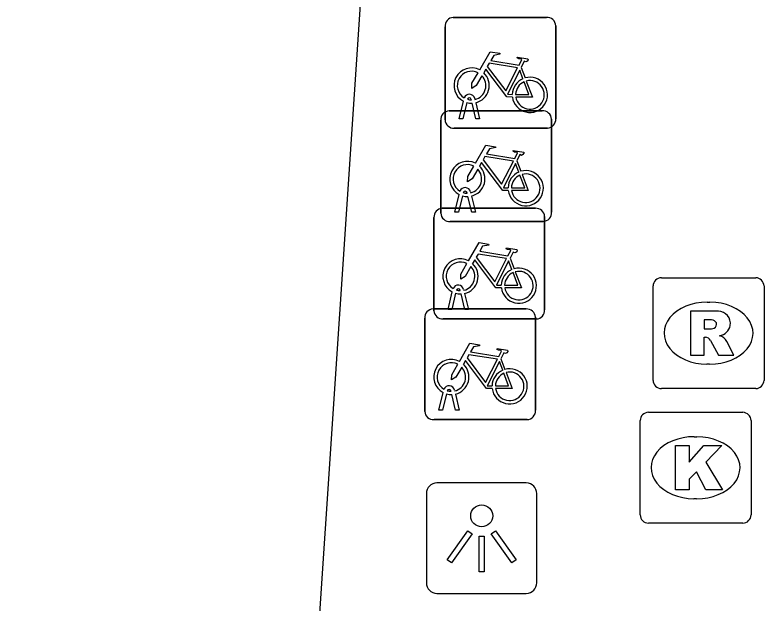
# Model space of a CAD drawing. Extents: x 161848 to 162726, y 385382 to 386521.
# Drawn here: x 162020.01 to 162026.77, y 385656.99 to 385662.3 of the extents above; entities that cross this region are included whole.
import ezdxf

# ---------------------------------------------------------------- set-up
doc = ezdxf.new("R2010")
doc.units = 0
for name, color, linetype in [('IMGEO_Fietsenrek', 7, 'Continuous'), ('IMGEO_Kolk', 7, 'Continuous'), ('IMGEO_Lichtpunt', 7, 'Continuous'), ('IMGEO_Rioolput', 7, 'Continuous'), ('IMGEO_Voetpad_open', 7, 'Continuous')]:
    doc.layers.add(name, color=color, linetype=linetype)

msp = doc.modelspace()

# ---------------------------------------------------------------- linework, layer by layer
at = {"layer": 'IMGEO_Fietsenrek'}
for p, q in [((162023.9689, 385662.2775), (162024.8098, 385662.2775)), ((162024.8098, 385662.2775), (162023.9689, 385662.2775)), ((162023.8945, 385661.3529), (162023.8945, 385662.1938)), ((162023.8945, 385662.1938), (162023.8945, 385661.3529)), ((162024.8935, 385662.2031), (162024.8935, 385661.3622)), ((162024.8935, 385661.3622), (162024.8935, 385662.2031)), ((162024.5812, 385661.8272), (162024.6175, 385661.732)), ((162024.0215, 385661.3623), (162024.0598, 385661.5223)), ((162024.0902, 385661.5101), (162024.0549, 385661.3623)), ((162024.1319, 385661.5339), (162024.1309, 385661.5382)), ((162024.1626, 385661.5454), (162024.1644, 385661.5375)), ((162024.1714, 385661.5083), (162024.2064, 385661.3623)), ((162024.173, 385661.3623), (162024.1391, 385661.504)), ((162023.9309, 385661.4345), (162024.7718, 385661.4345)), ((162024.7718, 385661.4345), (162023.9309, 385661.4345)), ((162023.8565, 385660.5099), (162023.8565, 385661.3508)), ((162023.8565, 385661.3508), (162023.8565, 385660.5099)), ((162024.0549, 385661.3623), (162024.0215, 385661.3623)), ((162024.2064, 385661.3623), (162024.173, 385661.3623)), ((162024.8555, 385661.3601), (162024.8555, 385660.5192)), ((162024.8555, 385660.5192), (162024.8555, 385661.3601)), ((162024.8191, 385661.2785), (162023.9782, 385661.2785)), ((162023.9782, 385661.2785), (162024.8191, 385661.2785)), ((162024.5432, 385660.9842), (162024.5795, 385660.889)), ((162024.0939, 385660.6909), (162024.0929, 385660.6952)), ((162024.1246, 385660.7024), (162024.1264, 385660.6945)), ((162023.9835, 385660.5193), (162024.0218, 385660.6793)), ((162024.0522, 385660.6671), (162024.0169, 385660.5193)), ((162024.135, 385660.5193), (162024.1011, 385660.661)), ((162024.1334, 385660.6653), (162024.1684, 385660.5193)), ((162023.8689, 385660.5545), (162024.7098, 385660.5545)), ((162024.7098, 385660.5545), (162023.8689, 385660.5545)), ((162024.0169, 385660.5193), (162023.9835, 385660.5193)), ((162024.1684, 385660.5193), (162024.135, 385660.5193)), ((162023.7945, 385659.6299), (162023.7945, 385660.4708)), ((162023.7945, 385660.4708), (162023.7945, 385659.6299)), ((162024.7811, 385660.4355), (162023.9402, 385660.4355)), ((162023.9402, 385660.4355), (162024.7811, 385660.4355)), ((162024.7935, 385660.4801), (162024.7935, 385659.6392)), ((162024.7935, 385659.6392), (162024.7935, 385660.4801)), ((162024.4812, 385660.1042), (162024.5175, 385660.009)), ((162024.0319, 385659.8109), (162024.0309, 385659.8152)), ((162024.0626, 385659.8224), (162024.0644, 385659.8145)), ((162023.9215, 385659.6393), (162023.9598, 385659.7993)), ((162023.9902, 385659.7871), (162023.9549, 385659.6393)), ((162024.073, 385659.6393), (162024.0391, 385659.781)), ((162024.0714, 385659.7853), (162024.1064, 385659.6393)), ((162023.7859, 385659.6455), (162024.6268, 385659.6455)), ((162024.6268, 385659.6455), (162023.7859, 385659.6455)), ((162023.9549, 385659.6393), (162023.9215, 385659.6393)), ((162024.1064, 385659.6393), (162024.073, 385659.6393)), ((162023.7115, 385658.7209), (162023.7115, 385659.5618)), ((162023.7115, 385659.5618), (162023.7115, 385658.7209)), ((162024.7191, 385659.5555), (162023.8782, 385659.5555)), ((162023.8782, 385659.5555), (162024.7191, 385659.5555)), ((162024.7105, 385659.5711), (162024.7105, 385658.7302)), ((162024.7105, 385658.7302), (162024.7105, 385659.5711)), ((162024.3982, 385659.1952), (162024.4345, 385659.1)), ((162023.8385, 385658.7303), (162023.8768, 385658.8903)), ((162023.9072, 385658.8781), (162023.8719, 385658.7303)), ((162023.9489, 385658.9019), (162023.9479, 385658.9062)), ((162023.99, 385658.7303), (162023.9561, 385658.872)), ((162023.9796, 385658.9134), (162023.9814, 385658.9055)), ((162023.9884, 385658.8763), (162024.0234, 385658.7303)), ((162023.8719, 385658.7303), (162023.8385, 385658.7303)), ((162024.0234, 385658.7303), (162023.99, 385658.7303)), ((162024.6361, 385658.6465), (162023.7952, 385658.6465)), ((162023.7952, 385658.6465), (162024.6361, 385658.6465))]:
    msp.add_line(p, q, dxfattribs=at)
for points in [[(162024.2071, 385661.8042), (162024.3018, 385661.9677), (162024.388, 385661.9539), (162024.3897, 385661.9452), (162024.3336, 385661.9343), (162024.3074, 385661.889), (162024.5626, 385661.8482)], [(162024.5626, 385661.8482), (162024.5876, 385661.897), (162024.5825, 385661.901), (162024.5593, 385661.9047), (162024.5466, 385661.9122), (162024.5456, 385661.9153), (162024.5478, 385661.9199), (162024.6426, 385661.9048), (162024.6449, 385661.8945), (162024.6355, 385661.8821), (162024.6231, 385661.8757), (162024.6086, 385661.8819), (162024.5812, 385661.8272)], [(162024.5497, 385661.823), (162024.2929, 385661.864), (162024.2762, 385661.8352), (162024.4432, 385661.6149), (162024.5497, 385661.823)], [(162024.2278, 385661.7517), (162024.1762, 385661.6625), (162024.1363, 385661.6365), (162024.1375, 385661.684), (162024.192, 385661.7782)], [(162024.5028, 385661.5595), (162024.4531, 385661.5596), (162024.2624, 385661.8113), (162024.2434, 385661.7785)], [(162024.5977, 385661.725), (162024.5684, 385661.8018), (162024.459, 385661.5837), (162024.5017, 385661.5836)], [(162024.5317, 385661.5835), (162024.6516, 385661.5833), (162024.6084, 385661.6969)], [(162024.6282, 385661.7038), (162024.6832, 385661.5592), (162024.5331, 385661.5595)], [(162024.1691, 385660.9612), (162024.2638, 385661.1247), (162024.35, 385661.1109), (162024.3517, 385661.1022), (162024.2956, 385661.0913), (162024.2694, 385661.046), (162024.5246, 385661.0052)], [(162024.5246, 385661.0052), (162024.5496, 385661.054), (162024.5445, 385661.058), (162024.5213, 385661.0617), (162024.5086, 385661.0692), (162024.5076, 385661.0723), (162024.5098, 385661.0769), (162024.6046, 385661.0618), (162024.6069, 385661.0515), (162024.5975, 385661.0391), (162024.5851, 385661.0327), (162024.5706, 385661.0389), (162024.5432, 385660.9842)], [(162024.4648, 385660.7165), (162024.4151, 385660.7166), (162024.2244, 385660.9683), (162024.2054, 385660.9355)], [(162024.5117, 385660.98), (162024.2549, 385661.021), (162024.2382, 385660.9922), (162024.4052, 385660.7719), (162024.5117, 385660.98)], [(162024.1898, 385660.9087), (162024.1382, 385660.8195), (162024.0983, 385660.7935), (162024.0995, 385660.841), (162024.154, 385660.9352)], [(162024.5597, 385660.882), (162024.5304, 385660.9588), (162024.421, 385660.7407), (162024.4637, 385660.7406)], [(162024.4937, 385660.7405), (162024.6136, 385660.7403), (162024.5704, 385660.8539)], [(162024.5902, 385660.8608), (162024.6452, 385660.7162), (162024.4951, 385660.7165)], [(162024.1071, 385660.0812), (162024.2018, 385660.2447), (162024.288, 385660.2309), (162024.2897, 385660.2222), (162024.2336, 385660.2113), (162024.2074, 385660.166), (162024.4626, 385660.1252)], [(162024.4626, 385660.1252), (162024.4876, 385660.174), (162024.4825, 385660.178), (162024.4593, 385660.1817), (162024.4466, 385660.1892), (162024.4456, 385660.1923), (162024.4478, 385660.1969), (162024.5426, 385660.1818), (162024.5449, 385660.1715), (162024.5355, 385660.1591), (162024.5231, 385660.1527), (162024.5086, 385660.1589), (162024.4812, 385660.1042)], [(162024.4028, 385659.8365), (162024.3531, 385659.8366), (162024.1624, 385660.0883), (162024.1434, 385660.0555)], [(162024.4497, 385660.1), (162024.1929, 385660.141), (162024.1762, 385660.1122), (162024.3432, 385659.8919), (162024.4497, 385660.1)], [(162024.1278, 385660.0287), (162024.0762, 385659.9395), (162024.0363, 385659.9135), (162024.0375, 385659.961), (162024.092, 385660.0552)], [(162024.4977, 385660.002), (162024.4684, 385660.0788), (162024.359, 385659.8607), (162024.4017, 385659.8606)], [(162024.4317, 385659.8605), (162024.5516, 385659.8603), (162024.5084, 385659.9739)], [(162024.5282, 385659.9808), (162024.5832, 385659.8362), (162024.4331, 385659.8365)], [(162024.0241, 385659.1722), (162024.1188, 385659.3357), (162024.205, 385659.3219), (162024.2067, 385659.3132), (162024.1506, 385659.3023), (162024.1244, 385659.257), (162024.3796, 385659.2162)], [(162024.3796, 385659.2162), (162024.4046, 385659.265), (162024.3995, 385659.269), (162024.3763, 385659.2727), (162024.3636, 385659.2802), (162024.3626, 385659.2833), (162024.3648, 385659.2879), (162024.4596, 385659.2728), (162024.4619, 385659.2625), (162024.4525, 385659.2501), (162024.4401, 385659.2437), (162024.4256, 385659.2499), (162024.3982, 385659.1952)], [(162024.3667, 385659.191), (162024.1099, 385659.232), (162024.0932, 385659.2032), (162024.2602, 385658.9829), (162024.3667, 385659.191)], [(162024.0448, 385659.1197), (162023.9932, 385659.0305), (162023.9533, 385659.0045), (162023.9545, 385659.052), (162024.009, 385659.1462)], [(162024.3198, 385658.9275), (162024.2701, 385658.9276), (162024.0794, 385659.1793), (162024.0604, 385659.1465)], [(162024.4147, 385659.093), (162024.3854, 385659.1698), (162024.276, 385658.9517), (162024.3187, 385658.9516)], [(162024.4452, 385659.0718), (162024.5002, 385658.9272), (162024.3501, 385658.9275)], [(162024.3487, 385658.9515), (162024.4686, 385658.9513), (162024.4254, 385659.0649)]]:
    msp.add_lwpolyline(points, dxfattribs=at)
for centre, radius, start, end in [((162023.9722, 385662.1996), 0.0779, 92.4484, 184.28452), ((162023.9722, 385662.1996), 0.0779, 92.4484, 184.28452), ((162024.8156, 385662.1998), 0.0779, 2.4484, 94.28452), ((162024.8156, 385662.1998), 0.0779, 2.4484, 94.28452), ((162024.1341, 385661.6629), 0.159, 62.67661, 242.13685), ((162024.1341, 385661.6629), 0.129, 63.31916, 238.90302), ((162024.1341, 385661.6629), 0.159, 283.5766, 46.60424), ((162024.1341, 385661.6629), 0.129, 283.60429, 43.43025), ((162024.6607, 385661.5789), 0.159, 113.3408, 178.32165), ((162024.6607, 385661.5789), 0.159, 187.0065, 105.77075), ((162024.6607, 385661.5789), 0.129, 188.67146, 104.58832), ((162024.6607, 385661.5789), 0.129, 113.92302, 177.95563), ((162024.1139, 385661.5343), 0.0499, 12.8025, 158.69338), ((162024.1341, 385661.6629), 0.159, 253.99666, 271.78671), ((162024.1139, 385661.5343), 0.0174, 12.8025, 163.45023), ((162024.1341, 385661.6629), 0.129, 253.41502, 269.02044), ((162023.9342, 385661.3566), 0.0779, 92.4484, 184.28452), ((162023.9342, 385661.3566), 0.0779, 92.4484, 184.28452), ((162024.7776, 385661.3568), 0.0779, 2.4484, 94.28452), ((162024.7776, 385661.3568), 0.0779, 2.4484, 94.28452), ((162023.9724, 385661.3562), 0.0779, 182.4484, 274.28452), ((162023.9724, 385661.3562), 0.0779, 182.4484, 274.28452), ((162024.8158, 385661.3564), 0.0779, 272.4484, 4.28452), ((162024.8158, 385661.3564), 0.0779, 272.4484, 4.28452), ((162024.0961, 385660.8199), 0.159, 62.67661, 242.13685), ((162024.0961, 385660.8199), 0.129, 63.31916, 238.90302), ((162024.0961, 385660.8199), 0.129, 283.60429, 43.43025), ((162024.0961, 385660.8199), 0.159, 283.5766, 46.60424), ((162024.6227, 385660.7359), 0.159, 113.3408, 178.32165), ((162024.6227, 385660.7359), 0.159, 187.0065, 105.77075), ((162024.6227, 385660.7359), 0.129, 113.92302, 177.95563), ((162024.6227, 385660.7359), 0.129, 188.67146, 104.58832), ((162024.0759, 385660.6913), 0.0499, 12.8025, 158.69338), ((162024.0759, 385660.6913), 0.0174, 12.8025, 163.45023), ((162024.0961, 385660.8199), 0.129, 253.41502, 269.02044), ((162024.0961, 385660.8199), 0.159, 253.99666, 271.78671), ((162023.8722, 385660.4766), 0.0779, 92.4484, 184.28452), ((162023.8722, 385660.4766), 0.0779, 92.4484, 184.28452), ((162023.9344, 385660.5132), 0.0779, 182.4484, 274.28452), ((162023.9344, 385660.5132), 0.0779, 182.4484, 274.28452), ((162024.7156, 385660.4768), 0.0779, 2.4484, 94.28452), ((162024.7156, 385660.4768), 0.0779, 2.4484, 94.28452), ((162024.7778, 385660.5134), 0.0779, 272.4484, 4.28452), ((162024.7778, 385660.5134), 0.0779, 272.4484, 4.28452), ((162024.0341, 385659.9399), 0.159, 62.67661, 242.13685), ((162024.0341, 385659.9399), 0.129, 63.31916, 238.90302), ((162024.0341, 385659.9399), 0.129, 283.60429, 43.43025), ((162024.0341, 385659.9399), 0.159, 283.5766, 46.60424), ((162024.5607, 385659.8559), 0.159, 113.3408, 178.32165), ((162024.5607, 385659.8559), 0.159, 187.0065, 105.77075), ((162024.5607, 385659.8559), 0.129, 113.92302, 177.95563), ((162024.5607, 385659.8559), 0.129, 188.67146, 104.58832), ((162024.0139, 385659.8113), 0.0499, 12.8025, 158.69338), ((162024.0139, 385659.8113), 0.0174, 12.8025, 163.45023), ((162024.0341, 385659.9399), 0.129, 253.41502, 269.02044), ((162024.0341, 385659.9399), 0.159, 253.99666, 271.78671), ((162023.7892, 385659.5676), 0.0779, 92.4484, 184.28452), ((162023.7892, 385659.5676), 0.0779, 92.4484, 184.28452), ((162023.8724, 385659.6332), 0.0779, 182.4484, 274.28452), ((162023.8724, 385659.6332), 0.0779, 182.4484, 274.28452), ((162024.6326, 385659.5678), 0.0779, 2.4484, 94.28452), ((162024.6326, 385659.5678), 0.0779, 2.4484, 94.28452), ((162024.7158, 385659.6334), 0.0779, 272.4484, 4.28452), ((162024.7158, 385659.6334), 0.0779, 272.4484, 4.28452), ((162023.9511, 385659.0309), 0.159, 62.67661, 242.13685), ((162023.9511, 385659.0309), 0.129, 63.31916, 238.90302), ((162023.9511, 385659.0309), 0.159, 283.5766, 46.60424), ((162023.9511, 385659.0309), 0.129, 283.60429, 43.43025), ((162024.4777, 385658.9469), 0.159, 113.3408, 178.32165), ((162024.4777, 385658.9469), 0.159, 187.0065, 105.77075), ((162024.4777, 385658.9469), 0.129, 188.67146, 104.58832), ((162024.4777, 385658.9469), 0.129, 113.92302, 177.95563), ((162023.9309, 385658.9023), 0.0499, 12.8025, 158.69338), ((162023.9511, 385659.0309), 0.159, 253.99666, 271.78671), ((162023.9309, 385658.9023), 0.0174, 12.8025, 163.45023), ((162023.9511, 385659.0309), 0.129, 253.41502, 269.02044), ((162023.7894, 385658.7242), 0.0779, 182.4484, 274.28452), ((162023.7894, 385658.7242), 0.0779, 182.4484, 274.28452), ((162024.6328, 385658.7244), 0.0779, 272.4484, 4.28452), ((162024.6328, 385658.7244), 0.0779, 272.4484, 4.28452)]:
    msp.add_arc(centre, radius, start, end, dxfattribs=at)
at = {"layer": 'IMGEO_Kolk'}
for p, q in [((162025.7299, 385658.7125), (162026.5821, 385658.7125)), ((162025.6555, 385657.7859), (162025.6555, 385658.6381)), ((162026.6565, 385658.6381), (162026.6565, 385657.7859)), ((162026.1435, 385658.4917), (162026.1685, 385658.4917)), ((162026.1655, 385657.9323), (162026.1406, 385657.9323)), ((162026.5821, 385657.7115), (162025.7299, 385657.7115))]:
    msp.add_line(p, q, dxfattribs=at)
for points in [[(162025.7299, 385658.7125), (162026.5821, 385658.7125)], [(162025.6555, 385657.7859), (162025.6555, 385658.6381)], [(162026.6565, 385658.6381), (162026.6565, 385657.7859)], [(162025.9757, 385658.412), (162026.0992, 385658.412), (162026.0992, 385658.2608), (162026.2288, 385658.412), (162026.3934, 385658.412), (162026.2473, 385658.2611), (162026.3999, 385658.012), (162026.2476, 385658.012), (162026.1633, 385658.1762), (162026.0992, 385658.1092), (162026.0992, 385658.012), (162025.9757, 385658.012), (162025.9757, 385658.412)], [(162026.5821, 385657.7115), (162025.7299, 385657.7115)]]:
    msp.add_lwpolyline(points, dxfattribs=at)
for centre, start, end in [((162025.732, 385658.636), 91.55205, 178.44795), ((162025.732, 385658.636), 91.55205, 178.44795), ((162026.58, 385658.636), 1.55205, 88.44795), ((162026.58, 385658.636), 1.55205, 88.44795), ((162025.732, 385657.788), 181.55205, 268.44795), ((162025.732, 385657.788), 181.55205, 268.44795), ((162026.58, 385657.788), 271.55205, 358.44795), ((162026.58, 385657.788), 271.55205, 358.44795)]:
    msp.add_arc(centre, 0.0765, start, end, dxfattribs=at)
for centre, major_axis, ratio, start_param, end_param in [((162026.142, 385658.212), (-0.3872, 0.002), 0.722429, 4.712389, 7.853982), ((162026.167, 385658.212), (-0.3901, 0.002), 0.717154, 1.570796, 4.712389)]:
    msp.add_ellipse(centre, major_axis=major_axis, ratio=ratio, start_param=start_param, end_param=end_param, dxfattribs=at)
at = {"layer": 'IMGEO_Lichtpunt'}
for p, q in [((162024.6276, 385658.0741), (162023.8205, 385658.0741)), ((162024.6276, 385658.0741), (162023.8205, 385658.0741)), ((162023.7258, 385657.9795), (162023.7258, 385657.1723)), ((162023.7258, 385657.9795), (162023.7258, 385657.1723)), ((162024.7223, 385657.1723), (162024.7223, 385657.9795)), ((162024.7223, 385657.1723), (162024.7223, 385657.9795)), ((162023.8205, 385657.0777), (162024.6276, 385657.0777)), ((162023.8205, 385657.0777), (162024.6276, 385657.0777))]:
    msp.add_line(p, q, dxfattribs=at)
for points in [[(162024.1002, 385657.6428), (162024.1387, 385657.6153), (162023.9514, 385657.3529), (162023.9129, 385657.3804), (162024.1002, 385657.6428)], [(162024.2017, 385657.5951), (162024.249, 385657.5951), (162024.249, 385657.2727), (162024.2017, 385657.2727), (162024.2017, 385657.5951)], [(162024.3116, 385657.6151), (162024.3502, 385657.6425), (162024.5369, 385657.3796), (162024.4983, 385657.3522), (162024.3116, 385657.6151)]]:
    msp.add_lwpolyline(points, dxfattribs=at)
msp.add_circle((162024.2254, 385657.7774), 0.0994, dxfattribs=at)
for centre, start, end in [((162023.8205, 385657.9795), 90, 180), ((162023.8205, 385657.9795), 90, 180), ((162024.6276, 385657.9795), 0, 90), ((162024.6276, 385657.9795), 0, 90), ((162023.8205, 385657.1723), 180, 270), ((162023.8205, 385657.1723), 180, 270), ((162024.6276, 385657.1723), 270, 0), ((162024.6276, 385657.1723), 270, 360)]:
    msp.add_arc(centre, 0.0946, start, end, dxfattribs=at)
at = {"layer": 'IMGEO_Rioolput'}
for p, q in [((162025.8469, 385659.9275), (162026.6991, 385659.9275)), ((162025.7725, 385659.0009), (162025.7725, 385659.8531)), ((162026.7735, 385659.8531), (162026.7735, 385659.0009)), ((162026.2605, 385659.7067), (162026.2855, 385659.7067)), ((162026.2825, 385659.1473), (162026.2576, 385659.1473)), ((162026.6991, 385658.9265), (162025.8469, 385658.9265))]:
    msp.add_line(p, q, dxfattribs=at)
for points in [[(162025.8469, 385659.9275), (162026.6991, 385659.9275)], [(162025.7725, 385659.0009), (162025.7725, 385659.8531)], [(162026.7735, 385659.8531), (162026.7735, 385659.0009)], [(162026.3615, 385659.6249), (162026.1088, 385659.627), (162026.1088, 385659.227)], [(162026.2872, 385659.5462), (162026.2332, 385659.5462), (162026.2332, 385659.4649)], [(162026.2332, 385659.4649), (162026.285, 385659.4649)], [(162026.1088, 385659.227), (162026.2332, 385659.227), (162026.2332, 385659.3895), (162026.244, 385659.3895)], [(162026.2907, 385659.3596), (162026.3622, 385659.227), (162026.5019, 385659.227), (162026.4369, 385659.3532)], [(162026.6991, 385658.9265), (162025.8469, 385658.9265)]]:
    msp.add_lwpolyline(points, dxfattribs=at)
for centre, radius, start, end in [((162025.849, 385659.851), 0.0765, 91.55205, 178.44795), ((162025.849, 385659.851), 0.0765, 91.55205, 178.44795), ((162026.697, 385659.851), 0.0765, 1.55205, 88.44795), ((162026.697, 385659.851), 0.0765, 1.55205, 88.44795), ((162026.3604, 385659.5154), 0.1095, 350.36119, 89.41601), ((162026.2925, 385659.4499), 0.0964, 77.00612, 93.18647), ((162026.3074, 385659.5066), 0.0378, 276.66336, 79.67722), ((162026.358, 385659.5146), 0.1117, 277.58423, 350.98172), ((162026.2692, 385659.6542), 0.1899, 274.7715, 282.96867), ((162026.2428, 385659.3362), 0.0533, 26.02933, 88.69889), ((162026.3425, 385659.2998), 0.1085, 29.51342, 73.79051), ((162025.849, 385659.003), 0.0765, 181.55205, 268.44795), ((162025.849, 385659.003), 0.0765, 181.55205, 268.44795), ((162026.697, 385659.003), 0.0765, 271.55205, 358.44795), ((162026.697, 385659.003), 0.0765, 271.55205, 358.44795)]:
    msp.add_arc(centre, radius, start, end, dxfattribs=at)
for centre, major_axis, ratio, start_param, end_param in [((162026.259, 385659.427), (-0.3872, 0.002), 0.722429, 4.712389, 7.853982), ((162026.284, 385659.427), (-0.3901, 0.002), 0.717154, 1.570796, 4.712389)]:
    msp.add_ellipse(centre, major_axis=major_axis, ratio=ratio, start_param=start_param, end_param=end_param, dxfattribs=at)
at = {"layer": 'IMGEO_Voetpad_open'}
msp.add_lwpolyline([(162020.013, 385674.605), (162023.925, 385674.344), (162022.485, 385652.749)], dxfattribs=at)

doc.saveas('drawing.dxf')
